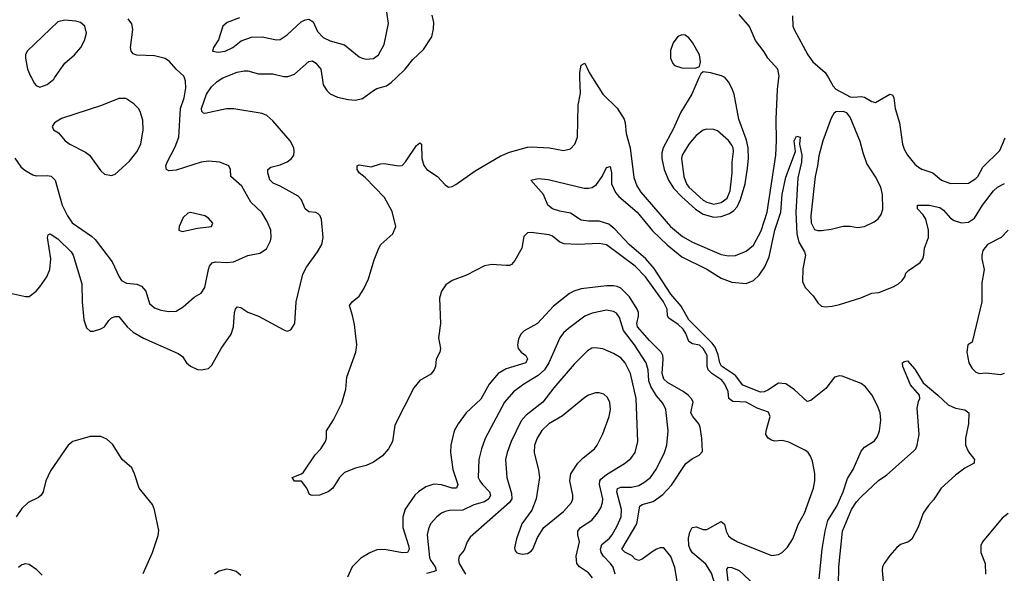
# Model space of a CAD drawing. Header units: inches. Extents: x 1682530 to 1839546, y 640742 to 791647.
# Tile 644 of 656: x 1770717 to 1776209, y 707235 to 710326. Entities that reach past the tile are written whole.
import ezdxf

# ---------------------------------------------------------------- set-up
doc = ezdxf.new("R2010")
doc.units = ezdxf.units.IN
doc.header["$MEASUREMENT"] = 0
doc.layers.add('B7770', color=7, linetype='Continuous')
doc.layers.add('B7771', color=7, linetype='Continuous')

msp = doc.modelspace()

# ---------------------------------------------------------------- linework, layer by layer
at = {"layer": 'B7770', "color": 5}
msp.add_line((1771849.8, 710000, 720), (1771850, 710000.1, 720), dxfattribs=at)
for points, elevation in [([(1770650, 708802.2), (1770750, 708779.5), (1770770, 708779.5), (1770810, 708810.4), (1770830, 708834.4), (1770868.3, 708890), (1770884.7, 708930), (1770891.1, 708990), (1770873.3, 709110), (1770875.5, 709124.5), (1770888, 709130), (1770930, 709102), (1771003.9, 709030), (1771014.8, 709010), (1771064.7, 708850), (1771066, 708750), (1771074.3, 708650), (1771090, 708604.9), (1771110, 708585.7), (1771130, 708586), (1771170, 708599.1), (1771190, 708610.4), (1771214.1, 708645.9), (1771230, 708660.8), (1771250, 708669.2), (1771270, 708667.9), (1771317.4, 708610), (1771350, 708580.9), (1771407.7, 708547.7), (1771602, 708462), (1771624.7, 708444.7), (1771647.8, 708410), (1771670, 708390.2), (1771710, 708373.4), (1771730, 708370.2), (1771770, 708378.5), (1771790, 708396.5), (1771841.4, 708490), (1771897.2, 708570), (1771910.8, 708610), (1771915.1, 708690), (1771920.5, 708710), (1771930, 708723), (1771950, 708719.5), (1771990, 708693.4), (1772050.2, 708670.2), (1772190, 708594), (1772210, 708587.3), (1772230, 708594.8), (1772251.6, 708630), (1772259.7, 708750), (1772296.1, 708903.9), (1772316.4, 708943.6), (1772379.2, 709030), (1772402, 709070), (1772409.7, 709110), (1772401, 709210), (1772392.6, 709230), (1772381.4, 709241.4), (1772368.6, 709248.6), (1772330, 709252.9), (1772310, 709269.7), (1772290, 709320.4), (1772270, 709339.8), (1772170, 709396.9), (1772132.1, 709412.1), (1772112.2, 709432.2), (1772101, 709470), (1772101.5, 709490), (1772118, 709502), (1772170, 709515.7), (1772210, 709532.1), (1772233.1, 709550), (1772245.8, 709570), (1772249, 709590), (1772246.8, 709610), (1772225.4, 709650), (1772130, 709760.5), (1772095.9, 709790), (1772070, 709800.9), (1771912.2, 709827.8), (1771870, 709828.2), (1771750, 709800.9), (1771743.3, 709803.3), (1771733.4, 709813.4), (1771731.8, 709830), (1771760.2, 709910), (1771787.3, 709950), (1771818.9, 709981.1), (1771849.8, 710000)], 720), ([(1770690, 709552.2), (1770723.9, 709503.9), (1770745.2, 709485.2), (1770790, 709459.4), (1770810, 709453), (1770870, 709456.5), (1770892.2, 709452.2), (1770914.4, 709430), (1770955.2, 709290), (1770983.7, 709230), (1771010, 709191.3), (1771117.6, 709117.6), (1771138, 709098), (1771233.8, 708973.8), (1771271.6, 708890), (1771286, 708870), (1771313.7, 708853.7), (1771370, 708848.2), (1771397.1, 708837.1), (1771420.2, 708810), (1771440.9, 708740.9), (1771470, 708716.5), (1771504.3, 708704.3), (1771550, 708695.9), (1771590, 708698.6), (1771630, 708721.5), (1771690, 708775.5), (1771730, 708799.3), (1771750, 708830.7), (1771770, 708930.6), (1771776.8, 708950), (1771791.5, 708968.5), (1771810, 708974.5), (1771870, 708970.2), (1771910, 708972.8), (1771990, 709008.9), (1772057.4, 709022.6), (1772094.1, 709045.9), (1772116, 709090), (1772120.4, 709110), (1772118, 709150), (1772098, 709198), (1772068.3, 709248.3), (1772005.9, 709305.9), (1771956.3, 709396.3), (1771894.7, 709450), (1771893, 709490), (1771884.5, 709510), (1771834, 709530), (1771770, 709535.7), (1771730, 709529.8), (1771590, 709484.8), (1771550, 709482), (1771537, 709490), (1771532.8, 709510), (1771539.2, 709530), (1771584.9, 709615.1), (1771605.8, 709670), (1771615, 709830), (1771635.6, 709890), (1771644.4, 709944.4), (1771642.5, 709982.5), (1771636.6, 710000)], 740), ([(1770783, 710000), (1770800.5, 709970), (1770810, 709957.3), (1770830, 709948), (1770870, 709963.8), (1770907, 709993), (1770911.9, 710000)], 760), ([(1774596.4, 707170), (1774575.8, 707235.8), (1774545, 707285), (1774470, 707348), (1774457.4, 707370), (1774450.4, 707390), (1774447.3, 707430), (1774455.8, 707464.2), (1774469.1, 707490), (1774490, 707493.5), (1774530, 707479.6), (1774550, 707478.3), (1774630, 707524), (1774649.2, 707509.2), (1774657.5, 707470), (1774670, 707444.6), (1774685.7, 707430), (1774721.3, 707410), (1774910, 707334.9), (1774950, 707340.3), (1774970, 707350.4), (1775000.1, 707379.9), (1775030, 707427.7), (1775061.4, 707510), (1775094.4, 707570), (1775145.8, 707710), (1775152.7, 707750), (1775152.7, 707792.7), (1775140.1, 707860.1), (1775128.5, 707888.5), (1775114.5, 707910), (1775100.1, 707920.1), (1775007, 707967), (1774970, 707976.1), (1774930, 707972.9), (1774910, 707978.8), (1774892.8, 707990), (1774879.2, 708010), (1774880.8, 708030), (1774903.5, 708110), (1774893.6, 708133.6), (1774830, 708157.3), (1774770, 708190.5), (1774694.4, 708194.4), (1774672.5, 708210), (1774668.7, 708250), (1774651.3, 708291.3), (1774633.4, 708313.4), (1774578.4, 708350), (1774558.3, 708370), (1774551.1, 708390), (1774551.3, 708450), (1774530.3, 708490), (1774510, 708508.1), (1774470, 708515.3), (1774450, 708528.4), (1774433.5, 708573.5), (1774417.9, 708597.9), (1774390, 708623.9), (1774338.2, 708658.2), (1774331.5, 708671.5), (1774328.7, 708710), (1774308.9, 708750), (1774208.3, 708890), (1774149.9, 708950), (1773990, 709069.1), (1773950, 709076.8), (1773830.1, 709069.9), (1773753.4, 709073.4), (1773730, 709083.1), (1773690, 709116.4), (1773670, 709124.8), (1773570, 709138.3), (1773550, 709134.7), (1773530, 709115.1), (1773517.4, 709050), (1773479.8, 708980.2), (1773460.4, 708959.6), (1773450, 708954), (1773430, 708952.3), (1773350, 708958.5), (1773310, 708950.5), (1773210, 708898.5), (1773130.4, 708870), (1773094.2, 708845.8), (1773070.2, 708809.8), (1773059.1, 708770), (1773063.9, 708630), (1773054, 708550), (1773064.4, 708490), (1773060.5, 708470), (1773040.3, 708430), (1773036.3, 708390), (1773029.4, 708370), (1773010, 708347), (1772948.6, 708311.4), (1772915.2, 708270), (1772810, 708061.2), (1772795.9, 707970), (1772774.5, 707930), (1772741, 707890), (1772690, 707854.8), (1772650, 707836), (1772590, 707822), (1772530, 707797), (1772500.7, 707770), (1772464, 707710), (1772438.8, 707690), (1772390, 707671.6), (1772349.3, 707669.3), (1772334, 707674), (1772319.3, 707710), (1772290, 707748.7), (1772249.3, 707749.3), (1772238, 707770), (1772289.2, 707790.8), (1772300.2, 707799.8), (1772364.8, 707895.2), (1772397.2, 707930), (1772424, 707970), (1772429.2, 707990), (1772429.4, 708030), (1772468.5, 708091.5), (1772514.9, 708185.1), (1772536.8, 708263.2), (1772543, 708330), (1772592.5, 708470), (1772598.7, 708510), (1772584.2, 708624.2), (1772574.5, 708674.5), (1772557.4, 708730), (1772571.5, 708750), (1772610, 708782), (1772636.9, 708823.1), (1772662.2, 708877.8), (1772694.8, 708985.2), (1772720.3, 709050), (1772732.1, 709070), (1772798.5, 709130), (1772815, 709170), (1772794.4, 709254.4), (1772752.5, 709332.5), (1772644.6, 709444.6), (1772611.3, 709470), (1772599.7, 709490), (1772599.3, 709510), (1772610, 709514.6), (1772676.9, 709503.1), (1772730, 709521.3), (1772750, 709522.6), (1772830, 709508.8), (1772850, 709511.8), (1772870, 709532.2), (1772930, 709623.7), (1772950, 709637.1), (1772958, 709630), (1772960.2, 709550), (1772971.2, 709511.2), (1772988.2, 709490), (1773048, 709450), (1773090, 709404), (1773110, 709390.8), (1773130, 709394), (1773150, 709404.9), (1773258.7, 709481.3), (1773396.9, 709563.1), (1773450, 709585.6), (1773550, 709613.8), (1773570, 709615.6), (1773672, 709610), (1773750, 709596), (1773790, 709604.6), (1773814.7, 709630), (1773827.8, 709670), (1773832, 709848), (1773845.1, 709914.9), (1773841.9, 710000)], 680), ([(1772404.2, 710000), (1772410, 709962.4), (1772430, 709930.3), (1772450, 709911.4), (1772490, 709892.1), (1772550, 709879.3), (1772590, 709876.8), (1772630, 709886.3), (1772690, 709930.2), (1772710, 709940.7), (1772764.1, 709955.9), (1772790, 709974), (1772816.7, 710000)], 720), ([(1773912.6, 710000), (1773970, 709910.4), (1774050, 709832.4), (1774088.4, 709770), (1774095, 709750), (1774099.8, 709690), (1774123.1, 709610), (1774143.8, 709443.8), (1774158.8, 709398.8), (1774181.7, 709361.7), (1774347.1, 709170), (1774414.4, 709114.4), (1774470, 709082.6), (1774630, 709014.5), (1774670, 709006.3), (1774710, 709009.4), (1774770, 709032.6), (1774810, 709067.5), (1774853, 709147), (1774886.1, 709250), (1774934.3, 709570), (1774938.5, 709650), (1774936.9, 709770), (1774944.7, 709935.3), (1774951.9, 710000)], 680), ([(1774505.8, 710000), (1774465.8, 709910), (1774404.5, 709810), (1774360.7, 709710), (1774307.1, 709610), (1774298.7, 709581.3), (1774298.3, 709550), (1774311.9, 709490), (1774335.5, 709430), (1774364.8, 709384.8), (1774410, 709336.3), (1774486.9, 709266.9), (1774530, 709240.6), (1774590, 709223.7), (1774630, 709227.2), (1774676.8, 709243.2), (1774700.3, 709259.7), (1774718.7, 709281.3), (1774738.5, 709321.5), (1774763.3, 709410), (1774776.8, 709496.8), (1774782.4, 709550), (1774780.5, 709610), (1774772.1, 709652.1), (1774728.3, 709770), (1774702.6, 709910), (1774690, 709943.5), (1774670, 709978), (1774651.7, 710000)], 720), ([(1775228, 710000), (1775254.2, 709954.2), (1775270, 709937), (1775350, 709894.9), (1775370, 709892.4), (1775410, 709897), (1775430, 709893.7), (1775470, 709868.4), (1775490, 709863.1), (1775570, 709910.4), (1775585.8, 709905.8), (1775593.4, 709890), (1775599.7, 709830), (1775625, 709750), (1775640.7, 709630), (1775650, 709603), (1775669.1, 709570), (1775710, 709519.5), (1775730, 709502), (1775750, 709490.3), (1775810, 709470.3), (1775858.4, 709430), (1775910, 709410.3), (1776010, 709412.8), (1776050, 709439.1), (1776060.9, 709450), (1776090, 709502.4), (1776184.1, 709595.9), (1776213.8, 709666.2)], 680), ([(1775175.8, 707204.2), (1775194, 707370), (1775209.9, 707470), (1775225.5, 707530), (1775275.3, 707610), (1775309.9, 707690), (1775335.5, 707764.5), (1775366.3, 707813.7), (1775410, 707916.4), (1775430, 707938.7), (1775485.6, 707974.4), (1775501.2, 707998.8), (1775512.9, 708030), (1775521.4, 708090), (1775517.2, 708130), (1775502.6, 708170), (1775470, 708231.8), (1775435.3, 708275.3), (1775410, 708294.5), (1775304.9, 708335.1), (1775290, 708337.2), (1775262.4, 708330), (1775213.7, 708266.3), (1775130, 708199.7), (1775110, 708194.3), (1775038.7, 708258.7), (1774990, 708292.1), (1774950, 708296.3), (1774890, 708257.5), (1774870, 708248.1), (1774850, 708245.9), (1774750, 708284.8), (1774710, 708339.2), (1774631.6, 708391.6), (1774623.1, 708410), (1774614.1, 708454.1), (1774596.5, 708496.5), (1774579.3, 708519.3), (1774449.9, 708650), (1774406.1, 708726.1), (1774350, 708794), (1774256.3, 708936.3), (1774210.6, 708990.6), (1774117.3, 709070), (1774036.6, 709156.6), (1774003, 709183), (1773950, 709201.5), (1773890, 709200.5), (1773850, 709206.9), (1773790, 709244.7), (1773730, 709255.6), (1773689.2, 709270), (1773664, 709290), (1773639, 709350), (1773568, 709430), (1773610, 709438), (1773665.8, 709434.2), (1773865.1, 709385.1), (1773890, 709384.6), (1773910, 709388.9), (1773934.6, 709405.4), (1773966.6, 709450), (1773990, 709501), (1774010, 709506.8), (1774018.5, 709470), (1774018.5, 709410), (1774040.6, 709360.6), (1774059, 709339), (1774162.3, 709250), (1774247.3, 709147.3), (1774328.7, 709068.8), (1774410, 709001.2), (1774550, 708931.9), (1774630, 708883), (1774690, 708860.2), (1774770, 708853.4), (1774809.9, 708870.1), (1774841.1, 708898.9), (1774873.4, 708946.6), (1774898.4, 709001.6), (1774928.5, 709150), (1774962.9, 709250), (1774969.6, 709350), (1774990, 709445.5), (1775044.2, 709590), (1775037, 709650), (1775050, 709674.9), (1775070.4, 709670.4), (1775066.8, 709630), (1775080.3, 709570), (1775077.7, 709530), (1775057.8, 709442.2), (1775046.4, 709250), (1775051.2, 709130), (1775064.1, 709084.1), (1775094.8, 709030), (1775099.5, 709010), (1775084.9, 708935.1), (1775084.4, 708864.4), (1775097.7, 708830), (1775142.9, 708782.9), (1775170, 708744.5), (1775190, 708726.8), (1775210, 708723.2), (1775250, 708726), (1775290, 708735.8), (1775408.2, 708771.8), (1775470, 708799.6), (1775510, 708803.1), (1775590, 708833.4), (1775618.4, 708850), (1775639.7, 708870), (1775654.5, 708890), (1775660.4, 708910), (1775674.1, 708925.9), (1775740.5, 708970), (1775755.1, 708990), (1775761.3, 709010), (1775764.7, 709050), (1775785.7, 709110), (1775786.8, 709150), (1775772.4, 709212.4), (1775756.5, 709236.5), (1775724.5, 709270), (1775726, 709290), (1775790, 709290.2), (1775850, 709276.3), (1775870, 709262), (1775910, 709217.8), (1775930, 709204.7), (1775970, 709191.3), (1776010, 709195.5), (1776042.8, 709217.2), (1776087.9, 709290), (1776149.9, 709370), (1776170.8, 709390), (1776210, 709411.5)], 660), ([(1776231.4, 709150), (1776191.3, 709108.7), (1776115.3, 709070), (1776090, 709036.3), (1776083.7, 709010), (1776084.6, 708990), (1776097.3, 708930), (1776084.5, 708855.5), (1776084.5, 708750), (1776030, 708526), (1776006, 708510), (1776000.7, 708470), (1776010.8, 708410), (1776030, 708378.8), (1776050, 708357.3), (1776070, 708350.7), (1776106.8, 708353.2), (1776190, 708345.5), (1776210, 708351.7)], 660), ([(1774385.4, 707190), (1774372.4, 707267.6), (1774350, 707327.8), (1774310, 707376.8), (1774290, 707377.3), (1774270, 707369.1), (1774250, 707358.8), (1774190, 707313), (1774170, 707305.8), (1774150, 707314), (1774132.9, 707332.9), (1774091.8, 707351.8), (1774075.8, 707370), (1774159.4, 707510), (1774176.8, 707610), (1774190, 707619.3), (1774250, 707636.4), (1774305.4, 707674.6), (1774353.9, 707726.1), (1774433.1, 707846.9), (1774470, 707876.5), (1774506.7, 707893.3), (1774525.1, 707914.9), (1774522, 707990), (1774512.3, 708050), (1774505.7, 708070), (1774471.4, 708110), (1774460.8, 708130), (1774473.4, 708190), (1774466.1, 708206.1), (1774445.3, 708230), (1774418.9, 708250), (1774330, 708300.7), (1774310, 708318.9), (1774301.7, 708350), (1774306.4, 708430), (1774304.2, 708450), (1774295.7, 708470), (1774230, 708533.7), (1774162.9, 708610), (1774158.8, 708630), (1774169, 708670), (1774168.4, 708690), (1774160.6, 708710), (1774118.4, 708778.4), (1774070, 708825.7), (1774050, 708835.7), (1774030, 708839.3), (1773990, 708839.6), (1773850, 708822.8), (1773808.8, 708810), (1773783.9, 708796.1), (1773694.7, 708725.3), (1773605.7, 708630), (1773531, 708589), (1773513.1, 708570), (1773498.8, 708541.2), (1773493.5, 708510), (1773498.2, 708490), (1773514.2, 708470), (1773540.7, 708450), (1773550, 708432.2), (1773540.2, 708410), (1773430, 708375.8), (1773386, 708350), (1773335.3, 708290), (1773290, 708207.2), (1773207.6, 708130), (1773163.2, 708070), (1773141.5, 708030), (1773122.5, 707950), (1773120.4, 707910), (1773134, 707814), (1773160.6, 707730), (1773154, 707710), (1773130, 707709.9), (1773070, 707729.3), (1773026.9, 707733.1), (1772983.1, 707716.9), (1772941.5, 707690), (1772921.6, 707670), (1772868.1, 707591.9), (1772853.9, 707550), (1772853.6, 707490), (1772886.7, 707390), (1772889.1, 707370), (1772880.5, 707350), (1772851.8, 707348.2), (1772752.3, 707367.7), (1772710, 707365.6), (1772670, 707349.8), (1772620.3, 707319.7), (1772572.4, 707270), (1772546.6, 707213.4)], 720), ([(1774039.6, 707230), (1774028.3, 707268.3), (1774012.9, 707290), (1773973, 707330), (1773961.1, 707350), (1773956.4, 707370), (1773964.7, 707395.3), (1774006.9, 707430), (1774022, 707450), (1774050, 707499.7), (1774071.4, 707550), (1774074.6, 707590), (1774048.6, 707690), (1774051.8, 707708.2), (1774070, 707716.1), (1774130, 707715.9), (1774170, 707724.8), (1774199, 707741), (1774235.9, 707770), (1774270, 707818.3), (1774314.3, 707910), (1774326.2, 707950), (1774335, 708030), (1774322.2, 708150), (1774304.5, 708184.5), (1774270, 708225.8), (1774237.4, 708277.4), (1774227.4, 708310), (1774222.4, 708370), (1774210.9, 708410), (1774146.1, 708510), (1774085.5, 708590), (1774062.6, 708662.6), (1774047, 708687), (1774030, 708697.2), (1773990, 708703.1), (1773910, 708686.2), (1773870, 708669.8), (1773777.8, 708602.2), (1773750, 708576.8), (1773729.4, 708550), (1773668.9, 708410), (1773644.1, 708370), (1773610, 708338.1), (1773528.9, 708290), (1773471.4, 708248.6), (1773422.3, 708190), (1773312.8, 707987.2), (1773292.7, 707930), (1773278.9, 707870), (1773275, 707770), (1773283, 707750), (1773298.5, 707730), (1773338.3, 707690), (1773343.2, 707670), (1773333.9, 707650), (1773310, 707632.8), (1773250, 707617.3), (1773190, 707586.8), (1773115.1, 707584.9), (1773090, 707579.8), (1773069.5, 707570.5), (1773044.6, 707550), (1773009.2, 707510), (1772996.8, 707483.2), (1772990.2, 707450), (1773003, 707323), (1773008, 707308), (1773034.5, 707270), (1773039.5, 707250), (1773030, 707243.9), (1772986.4, 707233.6)], 740), ([(1773912.5, 707210), (1773890, 707236.8), (1773839.6, 707270), (1773824.4, 707290), (1773822, 707330), (1773839.1, 707410), (1773829.8, 707450), (1773830.8, 707470), (1773845.6, 707490), (1773908.8, 707531.2), (1773940.7, 707570), (1773959.2, 707600.8), (1773968.6, 707630), (1773969.3, 707650), (1773951.5, 707730), (1773952.5, 707750), (1773959.3, 707760.7), (1773990, 707786.9), (1774091.6, 707848.4), (1774125.3, 707874.7), (1774149.8, 707910), (1774164.4, 707970), (1774155.3, 708210), (1774124.9, 708350), (1774095, 708410), (1774070, 708437.7), (1774030, 708462), (1773970, 708487.8), (1773926.8, 708493.2), (1773909.3, 708490.7), (1773883.6, 708476.4), (1773810, 708402.7), (1773697.1, 708270), (1773635.4, 708190), (1773542.6, 708117.4), (1773514.8, 708085.2), (1773458.1, 707970), (1773435.7, 707910), (1773426.4, 707870), (1773433.6, 707770), (1773461.1, 707681.1), (1773462.3, 707650), (1773450.1, 707629.9), (1773230, 707436), (1773213.7, 707410), (1773196.6, 707363.4), (1773167.8, 707330), (1773164.2, 707310), (1773169.3, 707290), (1773204, 707230)], 760), ([(1775284.8, 707170), (1775285.6, 707270), (1775306.1, 707470), (1775356.7, 707590), (1775385.5, 707634.5), (1775410, 707662.5), (1775506.9, 707753.1), (1775554.8, 707785.2), (1775702.8, 707917.2), (1775715.4, 707930), (1775723.5, 707950), (1775734.3, 708010), (1775723.6, 708156.4), (1775730, 708194), (1775738, 708210), (1775735.3, 708230), (1775686.2, 708286.2), (1775644, 708390), (1775642, 708410), (1775650, 708418), (1775670, 708421), (1775710, 708374.9), (1775757.3, 708297.3), (1775839.3, 708230), (1775895.4, 708175.4), (1775936.1, 708156.1), (1775990, 708147.3), (1776010.5, 708130.5), (1776008.8, 708068.8), (1775992.9, 707990), (1775993.7, 707950), (1776010, 707912), (1776042.6, 707870), (1776042, 707858), (1776040.5, 707850), (1775990, 707822.2), (1775937.9, 707782.1), (1775857.3, 707710), (1775814.9, 707645.1), (1775786.2, 707613.8), (1775757, 707570), (1775728.6, 707491.4), (1775694.1, 707425.9), (1775674.8, 707410), (1775630, 707394.7), (1775610, 707378.7), (1775570, 707333.3), (1775539.6, 707290), (1775530.3, 707270), (1775527.5, 707250), (1775538.9, 707130)], 640), ([(1771406.5, 707233.5), (1771459.1, 707350), (1771490, 707446), (1771493.4, 707473.4), (1771470, 707589), (1771459, 707619), (1771384.2, 707710), (1771358.7, 707790), (1771342.7, 707822.7), (1771289.6, 707870), (1771235.1, 707955.1), (1771203.9, 707983.9), (1771170, 707998), (1771110, 707998.7), (1771013.4, 707970), (1770987.8, 707950), (1770890, 707806.6), (1770864, 707750), (1770848.9, 707690), (1770837.6, 707670), (1770822.4, 707657.6), (1770765.3, 707630), (1770730, 707596.3), (1770698, 707550)], 720), ([(1776230, 707568), (1776197.2, 707542.8), (1776087, 707410), (1776078.7, 707390), (1776078.7, 707350), (1776103.1, 707290), (1776103.7, 707230)], 660), ([(1770843.5, 707223.5), (1770813.9, 707253.9), (1770770, 707284.2), (1770750, 707287.8), (1770730, 707281.3), (1770710, 707266.6)], 740), ([(1771950, 707221.6), (1771924.8, 707244.8), (1771894.9, 707254.9), (1771870, 707257.2), (1771830, 707246.2), (1771804.6, 707230)], 720), ([(1774668.6, 707191.4), (1774662.5, 707257.5), (1774670, 707268.2), (1774690, 707267.6), (1774730, 707251), (1774815.6, 707170)], 660)]:
    msp.add_lwpolyline(points, dxfattribs=dict(at, elevation=elevation))
for points, elevation in [([(1771270, 709886.3), (1771173.8, 709846.2), (1770950, 709774.5), (1770911, 709750), (1770898.8, 709730), (1770906.8, 709710), (1770933.7, 709693.7), (1770970.6, 709650), (1770996.3, 709630), (1771085.4, 709585.4), (1771106.4, 709570), (1771170, 709482), (1771190, 709464), (1771230, 709456.3), (1771250, 709464), (1771330, 709535.8), (1771371.4, 709588.6), (1771393.3, 709630), (1771406, 709710), (1771403.7, 709763.7), (1771390, 709812.7), (1771379.6, 709830), (1771354.9, 709854.9), (1771310, 709884.7)], 760), ([(1775310, 709813.3), (1775268.9, 709811.1), (1775258, 709802), (1775244.1, 709775.9), (1775197.3, 709650), (1775175.1, 709564.9), (1775168.1, 709510), (1775153.9, 709450), (1775130.9, 709230.9), (1775132.2, 709192.2), (1775150, 709154.6), (1775170, 709147.9), (1775190, 709149), (1775243.8, 709156.2), (1775310, 709172.4), (1775350, 709172.2), (1775390, 709164.9), (1775430, 709170.3), (1775483.9, 709196.1), (1775505.5, 709214.5), (1775522.7, 709237.3), (1775531.9, 709268.1), (1775529.8, 709350), (1775519.8, 709390), (1775490, 709447.6), (1775442.9, 709522.9), (1775421.8, 709581.8), (1775405.9, 709645.9), (1775350, 709780.9), (1775330, 709805.6)], 680), ([(1774550, 709714), (1774530, 709708.7), (1774490, 709679.8), (1774450.2, 709630), (1774412.8, 709570), (1774408.1, 709550), (1774421, 709450), (1774435.9, 709410), (1774450.1, 709390), (1774530, 709318.3), (1774550, 709306), (1774590, 709296.1), (1774630, 709304.2), (1774663.1, 709330), (1774681.1, 709370), (1774691.2, 709470), (1774690.5, 709530), (1774699.6, 709590), (1774696.2, 709610), (1774690, 709625.4), (1774670, 709650.8), (1774610, 709705.7), (1774590, 709712.4)], 740), ([(1771670, 709249.2), (1771654.4, 709245.6), (1771630, 709222), (1771606.8, 709170), (1771604.7, 709150), (1771622.8, 709142.8), (1771650, 709147.7), (1771710, 709162.4), (1771788, 709170), (1771794, 709190), (1771770, 709218), (1771750, 709231.3)], 760), ([(1773950, 708242.6), (1773930, 708241.7), (1773890.7, 708230), (1773870, 708216.9), (1773745.4, 708114.6), (1773669.1, 708070), (1773630, 708031), (1773602.9, 707990), (1773588.6, 707950), (1773587.3, 707910), (1773612, 707810), (1773615.8, 707770), (1773598.6, 707650), (1773573.4, 707586.6), (1773518.9, 707510), (1773487.9, 707427.9), (1773476.8, 707376.8), (1773480.4, 707360.4), (1773490, 707348.2), (1773520.7, 707340.7), (1773550, 707345.3), (1773570, 707358), (1773578.7, 707370), (1773605.7, 707434.3), (1773641.3, 707490), (1773750, 707580.2), (1773794.5, 707630), (1773802.2, 707650), (1773802.2, 707670), (1773785.7, 707750), (1773792.4, 707790), (1773831.3, 707850), (1773860.4, 707879.6), (1773922.6, 707930), (1773938, 707950), (1773970, 708013), (1774004.8, 708110), (1774011.9, 708150), (1774008.5, 708188.5), (1773996.8, 708216.8), (1773975, 708235)], 780)]:
    msp.add_lwpolyline(points, close=True, dxfattribs=dict(at, elevation=elevation))
at = {"layer": 'B7771', "color": 5}
msp.add_line((1771849.8, 710000, 720), (1771850, 710000.1, 720), dxfattribs=at)
for points, elevation in [([(1771944.2, 710335.8), (1771874, 710310), (1771850.4, 710290), (1771826.7, 710213.3), (1771798.8, 710170), (1771792, 710150), (1771823.8, 710143.8), (1771864, 710150), (1771906.6, 710170), (1771953, 710207), (1772010, 710227.8), (1772069, 710229), (1772150, 710212.2), (1772170, 710214.4), (1772210, 710241.3), (1772286.5, 710313.5), (1772310, 710325.4), (1772330, 710328.1), (1772353.7, 710313.7), (1772379.1, 710259.1), (1772410, 710226.9), (1772450, 710207.1), (1772530, 710185.3), (1772610, 710117.6), (1772626.8, 710110), (1772650, 710106), (1772690, 710108.9), (1772718.7, 710130), (1772750, 710186.8), (1772775.2, 710304.8), (1772755, 710430)], 740), ([(1770911.9, 710000), (1770970, 710082), (1771023.7, 710130), (1771058.4, 710170), (1771079.6, 710210), (1771089.6, 710250), (1771080.7, 710290), (1771056, 710310), (1771030, 710317.7), (1770970, 710323.5), (1770930, 710314), (1770758.8, 710150), (1770750.7, 710130), (1770750.5, 710110), (1770761.3, 710050), (1770777.1, 710010), (1770783, 710000)], 760), ([(1771636.6, 710000), (1771633.3, 710010), (1771590, 710049.6), (1771552.9, 710092.9), (1771528, 710108), (1771470, 710123.8), (1771370, 710127.7), (1771350, 710134), (1771338.9, 710150), (1771334.7, 710170), (1771348.6, 710270), (1771342.6, 710302.6), (1771323, 710330)], 740), ([(1772816.7, 710000), (1772868, 710050), (1772910, 710104), (1772970, 710159.5), (1773015.3, 710230), (1773026.3, 710273.7), (1773026.6, 710310), (1773017.4, 710350)], 720), ([(1774951.9, 710000), (1774953, 710010), (1774945.2, 710050), (1774890, 710110), (1774870, 710145.4), (1774820.8, 710210), (1774787.8, 710287.8), (1774730, 710354.8)], 680), ([(1775027.3, 710347.3), (1775029.2, 710290), (1775036.5, 710270), (1775114, 710130), (1775142, 710090), (1775210.8, 710030), (1775228, 710000)], 680), ([(1771850, 710000.1), (1771930, 710032.3), (1771970, 710040.4), (1771990, 710039.5), (1772050, 710023.8), (1772130, 710023.6), (1772190, 710008), (1772212.4, 710007.6), (1772250, 710021.3), (1772330, 710091.5), (1772350, 710095.8), (1772370, 710082.2), (1772396.5, 710050), (1772404.2, 710000)], 720), ([(1773841.9, 710000), (1773840.8, 710030), (1773850, 710071.3), (1773870, 710082.8), (1773893.4, 710030), (1773912.6, 710000)], 680), ([(1774651.7, 710000), (1774650, 710002), (1774631.6, 710011.6), (1774570.3, 710029.7), (1774530, 710034), (1774516.3, 710023.7), (1774505.8, 710000)], 720)]:
    msp.add_lwpolyline(points, dxfattribs=dict(at, elevation=elevation))
at = {"layer": 'B7771', "color": 5, "elevation": 720}
msp.add_lwpolyline([(1774410, 710240.7), (1774389, 710231), (1774363.2, 710196.8), (1774347.1, 710152.9), (1774347.2, 710110), (1774360.4, 710080.4), (1774370, 710069.1), (1774410, 710056.5), (1774486, 710054), (1774510, 710064.7), (1774515.6, 710090), (1774510, 710128.7), (1774470, 710198), (1774450, 710223.7), (1774430, 710239.6)], close=True, dxfattribs=at)

doc.saveas('drawing.dxf')
